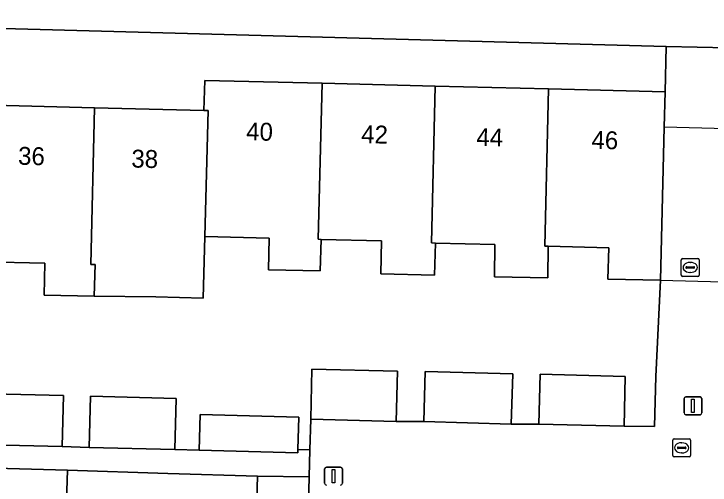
# Model space of a CAD drawing. Extents: x 162082 to 163401, y 388089 to 388636.
# Drawn here: x 162430.78 to 162469.63, y 388289.86 to 388316.17 of the extents above; entities that cross this region are included whole.
import ezdxf

# ---------------------------------------------------------------- set-up
doc = ezdxf.new("R2010")
doc.units = 0
for name, color, linetype in [('IMGEO_Erf', 7, 'Continuous'), ('IMGEO_Kolk', 7, 'Continuous'), ('IMGEO_Lichtmast', 7, 'Continuous'), ('IMGEO_Muur', 7, 'Continuous'), ('IMGEO_Pand', 7, 'Continuous'), ('IMGEO_Pand_nummerreeks', 7, 'Continuous'), ('IMGEO_Pand_overbouw', 7, 'Continuous'), ('IMGEO_Rioolput', 7, 'Continuous'), ('IMGEO_Voetpad_open', 7, 'Continuous')]:
    doc.layers.add(name, color=color, linetype=linetype)

msp = doc.modelspace()

# ---------------------------------------------------------------- linework, layer by layer
at = {"layer": 'IMGEO_Erf'}
for points in [[(162428.957, 388311.082), (162435.287, 388310.925), (162441.388, 388310.774), (162441.429, 388312.454), (162447.975, 388312.292), (162454.298, 388312.135), (162460.621, 388311.979), (162467.122, 388311.818), (162467.185, 388314.347), (162402.771, 388316.096)], [(162466.861, 388301.293), (162463.927, 388301.365), (162463.971, 388303.116), (162460.602, 388303.199), (162460.582, 388301.439), (162457.608, 388301.486), (162457.624, 388303.29), (162454.304, 388303.372), (162454.259, 388301.579), (162451.25, 388301.653), (162451.296, 388303.498), (162447.921, 388303.581), (162447.877, 388301.814), (162444.984, 388301.885), (162445.028, 388303.649), (162441.435, 388303.738), (162441.35, 388300.301), (162438.703, 388300.367), (162435.265, 388300.402), (162432.469, 388300.471), (162432.513, 388302.247), (162429.089, 388302.332)], [(162428.769, 388294.982), (162433.546, 388294.857), (162433.472, 388292.008), (162434.972, 388291.969), (162435.046, 388294.818), (162439.84, 388294.692), (162439.765, 388291.843), (162441.115, 388291.807), (162441.166, 388293.795), (162446.676, 388293.658), (162446.63, 388291.847), (162447.303, 388291.83), (162447.345, 388293.536), (162447.415, 388296.336), (162452.181, 388296.218), (162452.112, 388293.418), (162453.658, 388293.406), (162453.737, 388296.209), (162458.614, 388296.072), (162458.535, 388293.269), (162460.08, 388293.271), (162460.149, 388296.05), (162464.897, 388295.932), (162464.828, 388293.154), (162466.536, 388293.14), (162466.603, 388295.92), (162466.861, 388301.293)], [(162433.686, 388287.826), (162433.772, 388290.685), (162425.716, 388290.911)], [(162446.429, 388256.443), (162447.265, 388290.316), (162444.377, 388290.368), (162444.182, 388283.865)]]:
    msp.add_lwpolyline(points, dxfattribs=at)
at = {"layer": 'IMGEO_Kolk'}
for p, q in [((162468.023, 388301.586), (162468.023, 388302.438)), ((162468.098, 388302.512), (162468.95, 388302.512)), ((162468.511, 388302.292), (162468.536, 388302.292)), ((162469.024, 388302.438), (162469.024, 388301.586)), ((162468.282, 388302.006), (162468.282, 388302.018)), ((162468.72, 388301.969), (162468.322, 388301.969)), ((162468.325, 388302.055), (162468.723, 388302.055)), ((162468.766, 388302.018), (162468.766, 388302.006)), ((162468.95, 388301.512), (162468.098, 388301.512)), ((162468.534, 388301.732), (162468.509, 388301.732))]:
    msp.add_line(p, q, dxfattribs=at)
for points in [[(162468.023, 388301.586), (162468.023, 388302.438)], [(162468.098, 388302.512), (162468.95, 388302.512)], [(162469.024, 388302.438), (162469.024, 388301.586)], [(162468.95, 388301.512), (162468.098, 388301.512)]]:
    msp.add_lwpolyline(points, dxfattribs=at)
for centre, radius, start, end in [((162468.1, 388302.436), 0.0765, 91.552, 178.448), ((162468.1, 388302.436), 0.0765, 91.552, 178.448), ((162468.948, 388302.436), 0.0765, 1.552, 88.448), ((162468.948, 388302.436), 0.0765, 1.552, 88.448), ((162468.322, 388302.015), 0.0403, 85.8775, 175.7526), ((162468.319, 388302.005), 0.0366, 178.938, 274.7102), ((162468.723, 388302.012), 0.043, 264.8664, 352.4533), ((162468.727, 388302.017), 0.0386, 1.7309, 96.639), ((162468.1, 388301.588), 0.0765, 181.552, 268.448), ((162468.1, 388301.588), 0.0765, 181.552, 268.448), ((162468.948, 388301.588), 0.0765, 271.552, 358.448), ((162468.948, 388301.588), 0.0765, 271.552, 358.448)]:
    msp.add_arc(centre, radius, start, end, dxfattribs=at)
for centre, major_axis, ratio, start_param, end_param in [((162468.51, 388302.012), (-0.387, 0.002), 0.722429, 4.712389, 7.853982), ((162468.535, 388302.012), (-0.39, 0.002), 0.717154, 1.570796, 4.712389)]:
    msp.add_ellipse(centre, major_axis=major_axis, ratio=ratio, start_param=start_param, end_param=end_param, dxfattribs=at)
at = {"layer": 'IMGEO_Lichtmast'}
for p, q in [((162468.281, 388294.787), (162469.071, 388294.787)), ((162469.071, 388294.787), (162468.281, 388294.787)), ((162468.181, 388293.887), (162468.181, 388294.687)), ((162468.181, 388294.687), (162468.181, 388293.887)), ((162469.171, 388294.687), (162469.171, 388293.887)), ((162469.171, 388293.887), (162469.171, 388294.687)), ((162469.071, 388293.787), (162468.281, 388293.787)), ((162468.281, 388293.787), (162469.071, 388293.787)), ((162448.122, 388289.961), (162448.122, 388290.761)), ((162448.122, 388290.761), (162448.122, 388289.961)), ((162448.222, 388290.861), (162449.012, 388290.861)), ((162449.012, 388290.861), (162448.222, 388290.861)), ((162449.112, 388290.761), (162449.112, 388289.961)), ((162449.112, 388289.961), (162449.112, 388290.761))]:
    msp.add_line(p, q, dxfattribs=at)
for points in [[(162468.601, 388294.662), (162468.751, 388294.662), (162468.751, 388293.912), (162468.601, 388293.912), (162468.601, 388294.662)], [(162448.542, 388290.736), (162448.692, 388290.736), (162448.692, 388289.986), (162448.542, 388289.986), (162448.542, 388290.736)]]:
    msp.add_lwpolyline(points, dxfattribs=at)
for centre, start, end in [((162468.281, 388294.687), 90, 180), ((162468.281, 388294.687), 90, 180), ((162469.071, 388294.687), 0, 90), ((162469.071, 388294.687), 360, 90), ((162468.281, 388293.887), 180, 270), ((162468.281, 388293.887), 180, 270), ((162469.071, 388293.887), 270, 0), ((162469.071, 388293.887), 270, 0), ((162448.222, 388290.761), 90, 180), ((162448.222, 388290.761), 90, 180), ((162449.012, 388290.761), 0, 90), ((162449.012, 388290.761), 360, 90), ((162448.222, 388289.961), 180, 270), ((162448.222, 388289.961), 180, 270), ((162449.012, 388289.961), 270, 0), ((162449.012, 388289.961), 270, 0)]:
    msp.add_arc(centre, 0.1, start, end, dxfattribs=at)
at = {"layer": 'IMGEO_Muur'}
msp.add_lwpolyline([(162466.603, 388295.92), (162466.861, 388301.293)], dxfattribs=at)
at = {"layer": 'IMGEO_Pand'}
for points in [[(162441.388, 388310.774), (162441.613, 388310.769), (162441.435, 388303.738), (162445.028, 388303.649), (162444.984, 388301.885), (162447.877, 388301.814), (162447.921, 388303.581), (162447.758, 388303.585), (162447.975, 388312.292), (162441.429, 388312.454)], [(162454.298, 388312.135), (162447.975, 388312.292), (162447.758, 388303.585), (162447.921, 388303.581), (162451.296, 388303.498), (162451.25, 388301.653), (162454.259, 388301.579), (162454.304, 388303.372), (162454.08, 388303.378)], [(162460.602, 388303.199), (162460.403, 388303.204), (162460.621, 388311.979), (162454.298, 388312.135), (162454.08, 388303.378), (162454.304, 388303.372), (162457.624, 388303.29), (162457.608, 388301.486), (162460.582, 388301.439)], [(162460.602, 388303.199), (162463.971, 388303.116), (162463.927, 388301.365), (162466.861, 388301.293), (162467.073, 388309.842), (162467.122, 388311.818), (162460.621, 388311.979), (162460.403, 388303.204)], [(162428.957, 388311.082), (162428.74, 388302.341), (162429.089, 388302.332), (162432.513, 388302.247), (162432.469, 388300.471), (162435.265, 388300.402), (162435.308, 388302.169), (162435.07, 388302.175), (162435.287, 388310.925)], [(162441.613, 388310.769), (162441.388, 388310.774), (162435.287, 388310.925), (162435.07, 388302.175), (162435.308, 388302.169), (162435.265, 388300.402), (162438.703, 388300.367), (162441.35, 388300.301), (162441.435, 388303.738)], [(162447.415, 388296.336), (162447.345, 388293.536), (162452.112, 388293.418), (162452.181, 388296.218)], [(162458.535, 388293.269), (162458.614, 388296.072), (162453.737, 388296.209), (162453.658, 388293.406)], [(162464.897, 388295.932), (162460.149, 388296.05), (162460.08, 388293.271), (162464.828, 388293.154)], [(162428.694, 388292.133), (162433.472, 388292.008), (162433.546, 388294.857), (162428.769, 388294.982)], [(162435.046, 388294.818), (162434.972, 388291.969), (162439.765, 388291.843), (162439.84, 388294.692)], [(162446.676, 388293.658), (162441.166, 388293.795), (162441.115, 388291.807), (162446.626, 388291.67), (162446.63, 388291.847)], [(162435.451, 388284.423), (162435.442, 388284.125), (162444.182, 388283.865), (162444.377, 388290.368), (162439.38, 388290.517), (162433.772, 388290.685), (162433.686, 388287.826), (162435.551, 388287.77)]]:
    msp.add_lwpolyline(points, close=True, dxfattribs=at)
at = {"layer": 'IMGEO_Pand_overbouw'}
msp.add_lwpolyline([(162470.337, 388301.204), (162470.557, 388309.753), (162467.073, 388309.842), (162466.861, 388301.293)], close=True, dxfattribs=at)
at = {"layer": 'IMGEO_Rioolput'}
for p, q in [((162467.544, 388291.515), (162467.544, 388292.367)), ((162467.619, 388292.441), (162468.471, 388292.441)), ((162468.032, 388292.221), (162468.057, 388292.221)), ((162468.545, 388292.367), (162468.545, 388291.515)), ((162467.803, 388291.935), (162467.803, 388291.947)), ((162468.241, 388291.898), (162467.843, 388291.898)), ((162467.846, 388291.984), (162468.244, 388291.984)), ((162468.287, 388291.947), (162468.287, 388291.935)), ((162468.471, 388291.441), (162467.619, 388291.441)), ((162468.055, 388291.661), (162468.03, 388291.661))]:
    msp.add_line(p, q, dxfattribs=at)
for points in [[(162467.544, 388291.515), (162467.544, 388292.367)], [(162467.619, 388292.441), (162468.471, 388292.441)], [(162468.545, 388292.367), (162468.545, 388291.515)], [(162468.471, 388291.441), (162467.619, 388291.441)]]:
    msp.add_lwpolyline(points, dxfattribs=at)
for centre, radius, start, end in [((162467.621, 388292.365), 0.0765, 91.552, 178.448), ((162467.621, 388292.365), 0.0765, 91.552, 178.448), ((162468.469, 388292.365), 0.0765, 1.552, 88.448), ((162468.469, 388292.365), 0.0765, 1.552, 88.448), ((162467.843, 388291.944), 0.0403, 85.8775, 175.7526), ((162467.84, 388291.934), 0.0366, 178.938, 274.7102), ((162468.244, 388291.941), 0.043, 264.8664, 352.4533), ((162468.248, 388291.946), 0.0386, 1.7309, 96.639), ((162467.621, 388291.517), 0.0765, 181.552, 268.448), ((162467.621, 388291.517), 0.0765, 181.552, 268.448), ((162468.469, 388291.517), 0.0765, 271.552, 358.448), ((162468.469, 388291.517), 0.0765, 271.552, 358.448)]:
    msp.add_arc(centre, radius, start, end, dxfattribs=at)
for centre, major_axis, ratio, start_param, end_param in [((162468.031, 388291.941), (-0.387, 0.002), 0.722429, 4.712389, 7.853982), ((162468.056, 388291.941), (-0.39, 0.002), 0.717154, 1.570796, 4.712389)]:
    msp.add_ellipse(centre, major_axis=major_axis, ratio=ratio, start_param=start_param, end_param=end_param, dxfattribs=at)
at = {"layer": 'IMGEO_Voetpad_open'}
for points in [[(162408.612, 388321.073), (162402.771, 388316.096), (162467.185, 388314.347), (162470.635, 388314.273), (162470.724, 388314.271), (162472.747, 388314.214), (162472.729, 388319.405)], [(162470.635, 388314.273), (162467.185, 388314.347), (162467.122, 388311.818), (162467.073, 388309.842), (162466.861, 388301.293), (162466.603, 388295.92), (162466.536, 388293.14), (162464.828, 388293.154), (162460.08, 388293.271), (162458.535, 388293.269), (162453.658, 388293.406), (162452.112, 388293.418), (162447.345, 388293.536), (162447.303, 388291.83), (162447.265, 388290.316), (162446.429, 388256.443)], [(162425.716, 388290.911), (162433.772, 388290.685), (162439.38, 388290.517), (162444.377, 388290.368), (162447.265, 388290.316), (162447.303, 388291.83), (162446.63, 388291.847), (162446.626, 388291.67), (162441.115, 388291.807), (162439.765, 388291.843), (162434.972, 388291.969), (162433.472, 388292.008), (162428.694, 388292.133)]]:
    msp.add_lwpolyline(points, dxfattribs=at)

# ---------------------------------------------------------------- texts
at = {"layer": 'IMGEO_Pand_nummerreeks'}
for s, rotation, p in [('40', 358.582, (162443.736, 388309.116)), ('42', 358.582, (162450.153, 388308.957)), ('44', 358.582, (162456.579, 388308.798)), ('46', 358.582, (162463.003, 388308.639)), ('36', 358.582, (162431.007, 388307.75)), ('38', 358.5848, (162437.327, 388307.594))]:
    msp.add_text(s, height=1, rotation=rotation, dxfattribs=at).set_placement(p)

doc.saveas('drawing.dxf')
